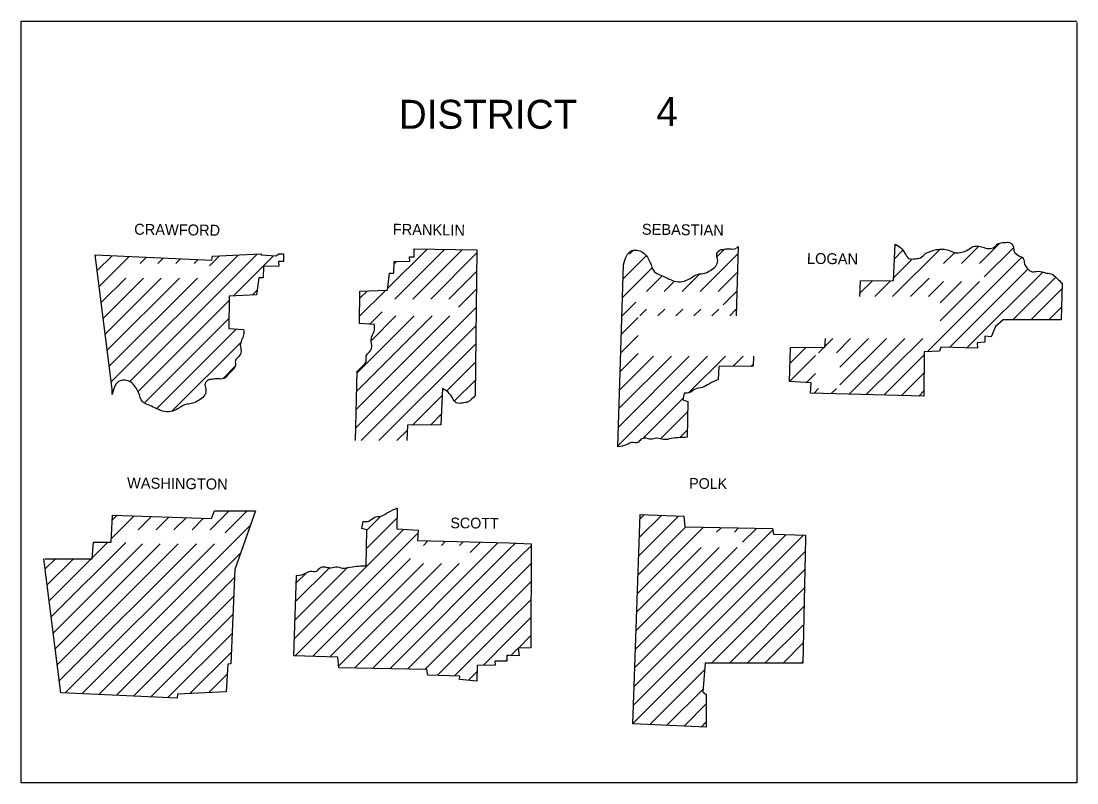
# Model space of a CAD drawing. Extents: x 1366406 to 1373462, y 376856 to 381998.
# Drawn here: x 1371308.6 to 1371724.3, y 380243.8 to 380543.8 of the extents above; entities that cross this region are included whole.
import ezdxf

# ---------------------------------------------------------------- set-up
doc = ezdxf.new("R2010")
doc.units = 0
doc.layers.add('R_Draft', color=7, linetype='Continuous')

msp = doc.modelspace()

# ---------------------------------------------------------------- linework, layer by layer
at = {"layer": 'R_Draft'}
msp.add_line((1371724.31, 380543.18), (1371724.31, 380243.78), dxfattribs=at)
for points in [[(1371308.61, 380243.78), (1371308.61, 380543.78), (1371724.31, 380543.78)], [(1371686.01, 380448.28), (1371694.01, 380456.28)], [(1371337.81, 380451.68), (1371383.71, 380449.58), (1371383.91, 380451.18), (1371402.91, 380452.08)], [(1371411.91, 380452.18), (1371411.91, 380449.08), (1371410.01, 380449.08), (1371410.11, 380447.28), (1371404.01, 380447.18), (1371403.91, 380442.68), (1371402.21, 380442.68), (1371401.31, 380435.98), (1371390.51, 380435.48), (1371390.41, 380422.78), (1371396.21, 380422.38)], [(1371403.11, 380452.08), (1371403.11, 380451.78), (1371409.01, 380451.28), (1371409.91, 380452.18), (1371411.91, 380452.18)], [(1371447.71, 380424.28), (1371441.91, 380424.68), (1371442.01, 380437.38), (1371452.81, 380437.88), (1371453.71, 380444.58), (1371455.41, 380444.58), (1371455.51, 380449.08), (1371461.61, 380449.18), (1371461.51, 380450.98), (1371463.41, 380450.98), (1371463.41, 380454.08)], [(1371452.91, 380438.48), (1371468.31, 380453.88)], [(1371455.71, 380434.28), (1371475.31, 380453.88)], [(1371462.81, 380434.28), (1371482.21, 380453.68)], [(1371463.41, 380454.08), (1371488.11, 380453.68)], [(1371469.91, 380434.28), (1371488.01, 380452.48)], [(1371488.11, 380453.68), (1371487.41, 380396.38)], [(1371548.21, 380451.98), (1371549.91, 380453.68)], [(1371576.01, 380437.28), (1371590.81, 380452.08)], [(1371582.61, 380450.98), (1371585.61, 380453.98)], [(1371590.91, 380455.08), (1371590.21, 380427.68)], [(1371638.81, 380435.28), (1371639.11, 380441.48), (1371652.11, 380441.58), (1371652.81, 380455.88)], [(1371651.71, 380435.28), (1371670.31, 380453.88)], [(1371652.51, 380450.18), (1371655.71, 380453.38)], [(1371671.81, 380448.28), (1371676.11, 380452.58)], [(1371678.91, 380448.28), (1371685.61, 380454.98)], [(1371687.81, 380443.08), (1371699.31, 380454.48)], [(1371344.41, 380396.78), (1371344.41, 380398.78), (1371337.81, 380451.68)], [(1371338.61, 380445.58), (1371344.41, 380451.38)], [(1371339.41, 380439.28), (1371351.11, 380451.08)], [(1371344.11, 380401.68), (1371394.11, 380451.58)], [(1371351.41, 380401.88), (1371401.61, 380451.98)], [(1371355.51, 380448.28), (1371357.91, 380450.68)], [(1371362.51, 380448.28), (1371364.61, 380450.38)], [(1371369.51, 380448.28), (1371371.41, 380450.18)], [(1371376.71, 380448.28), (1371378.21, 380449.78)], [(1371382.81, 380447.38), (1371386.61, 380451.18)], [(1371392.21, 380435.58), (1371408.01, 380451.38)], [(1371455.41, 380448.08), (1371456.41, 380449.08)], [(1371545.51, 380442.18), (1371554.71, 380451.28)], [(1371652.11, 380442.68), (1371659.31, 380449.88)], [(1371665.51, 380413.68), (1371702.51, 380450.68)], [(1371477.01, 380434.28), (1371488.01, 380445.28)], [(1371543.51, 380376.08), (1371545.81, 380447.78)], [(1371545.41, 380434.98), (1371557.11, 380446.68)], [(1371568.91, 380437.28), (1371575.91, 380444.28)], [(1371583.11, 380437.28), (1371590.61, 380444.78)], [(1371674.21, 380415.28), (1371705.01, 380446.08)], [(1371681.01, 380415.08), (1371710.91, 380444.88)], [(1371340.21, 380433.08), (1371349.81, 380442.58)], [(1371341.01, 380426.78), (1371356.81, 380442.58)], [(1371341.71, 380420.48), (1371363.81, 380442.58)], [(1371342.51, 380414.18), (1371371.01, 380442.58)], [(1371343.31, 380407.88), (1371378.01, 380442.58)], [(1371554.81, 380437.28), (1371560.91, 380443.38)], [(1371561.81, 380437.28), (1371565.81, 380441.28)], [(1371638.91, 380436.58), (1371643.81, 380441.48)], [(1371644.71, 380435.28), (1371650.91, 380441.48)], [(1371658.81, 380435.28), (1371666.11, 380442.58)], [(1371718.51, 380440.58), (1371718.11, 380426.18), (1371695.31, 380426.08), (1371692.31, 380423.48), (1371690.61, 380419.48), (1371688.11, 380419.68), (1371688.01, 380417.38), (1371685.11, 380417.08), (1371685.21, 380414.98), (1371670.71, 380415.38), (1371670.21, 380413.78), (1371664.21, 380413.58), (1371664.11, 380396.08)], [(1371665.91, 380435.28), (1371671.81, 380441.18)], [(1371670.51, 380425.78), (1371686.01, 380441.18)], [(1371670.51, 380432.78), (1371678.91, 380441.18)], [(1371699.11, 380426.08), (1371716.01, 380442.98)], [(1371399.61, 380435.88), (1371401.51, 380437.78)], [(1371441.91, 380427.58), (1371452.21, 380437.78)], [(1371441.91, 380434.58), (1371444.81, 380437.48)], [(1371480.81, 380431.08), (1371487.91, 380438.18)], [(1371585.01, 380432.08), (1371590.41, 380437.48)], [(1371706.21, 380426.08), (1371718.41, 380438.38)], [(1371354.71, 380397.98), (1371390.51, 380433.78)], [(1371545.21, 380427.68), (1371550.61, 380433.08)], [(1371440.31, 380383.48), (1371487.81, 380430.98)], [(1371440.51, 380390.78), (1371477.41, 380427.68)], [(1371440.71, 380397.98), (1371470.41, 380427.68)], [(1371440.91, 380405.28), (1371463.31, 380427.68)], [(1371445.91, 380424.48), (1371450.71, 380429.28)], [(1371446.51, 380417.98), (1371456.21, 380427.68)], [(1371552.21, 380427.68), (1371554.91, 380430.38)], [(1371559.31, 380427.68), (1371562.01, 380430.38)], [(1371566.41, 380427.68), (1371569.11, 380430.38)], [(1371573.51, 380427.68), (1371576.21, 380430.38)], [(1371580.61, 380427.68), (1371583.31, 380430.38)], [(1371587.61, 380427.68), (1371590.21, 380430.28)], [(1371713.31, 380426.08), (1371718.21, 380431.08)], [(1371357.21, 380393.48), (1371390.51, 380426.78)], [(1371442.51, 380378.58), (1371487.71, 380423.78)], [(1371544.91, 380420.38), (1371551.61, 380427.08)], [(1371362.01, 380391.28), (1371393.41, 380422.58)], [(1371544.71, 380413.08), (1371551.61, 380419.98)], [(1371664.11, 380396.08), (1371619.41, 380397.28), (1371619.71, 380401.38), (1371611.21, 380401.88), (1371611.61, 380415.28), (1371625.11, 380415.38), (1371625.31, 380418.78)], [(1371625.21, 380415.78), (1371628.21, 380418.78)], [(1371629.61, 380413.18), (1371635.21, 380418.78)], [(1371631.01, 380400.48), (1371649.41, 380418.78)], [(1371631.01, 380407.48), (1371642.31, 380418.78)], [(1371634.61, 380396.88), (1371656.51, 380418.78)], [(1371641.41, 380396.68), (1371663.61, 380418.78)], [(1371368.01, 380390.18), (1371395.11, 380417.18)], [(1371449.51, 380378.58), (1371487.61, 380416.68)], [(1371611.51, 380409.18), (1371617.71, 380415.38)], [(1371622.61, 380413.18), (1371624.81, 380415.38)], [(1371543.61, 380376.58), (1371578.81, 380411.78)], [(1371543.81, 380383.88), (1371571.71, 380411.78)], [(1371544.01, 380391.18), (1371564.71, 380411.78)], [(1371544.21, 380398.38), (1371557.61, 380411.78)], [(1371544.51, 380405.78), (1371551.61, 380412.88)], [(1371571.41, 380397.38), (1371585.91, 380411.78)], [(1371597.01, 380411.78), (1371596.81, 380407.88), (1371583.31, 380407.78), (1371583.11, 380402.58)], [(1371589.01, 380407.88), (1371592.91, 380411.78)], [(1371611.21, 380401.88), (1371621.41, 380412.08)], [(1371648.41, 380396.58), (1371664.31, 380412.48)], [(1371388.11, 380403.08), (1371393.01, 380408.08)], [(1371476.31, 380398.28), (1371487.51, 380409.48)], [(1371596.01, 380407.88), (1371596.81, 380408.58)], [(1371440.21, 380378.58), (1371440.91, 380405.88)], [(1371479.31, 380394.28), (1371487.51, 380402.38)], [(1371618.01, 380401.58), (1371621.41, 380404.98)], [(1371655.21, 380396.28), (1371664.31, 380405.38)], [(1371474.51, 380399.08), (1371473.81, 380384.78), (1371460.81, 380384.68), (1371460.51, 380378.58)], [(1371620.81, 380397.28), (1371622.61, 380399.08)], [(1371627.61, 380397.08), (1371629.71, 380399.08)], [(1371662.11, 380396.08), (1371664.21, 380398.28)], [(1371462.71, 380384.68), (1371474.51, 380396.48)], [(1371553.41, 380379.38), (1371569.21, 380395.18)], [(1371569.71, 380397.28), (1371569.11, 380394.58), (1371571.11, 380393.98), (1371570.81, 380379.88)], [(1371560.41, 380379.28), (1371571.11, 380389.98)], [(1371469.91, 380384.78), (1371474.01, 380388.98)], [(1371456.61, 380378.58), (1371460.71, 380382.68)], [(1371568.11, 380379.88), (1371570.91, 380382.68)], [(1371317.91, 380332.08), (1371336.61, 380331.98), (1371337.11, 380338.58), (1371344.01, 380338.58), (1371344.61, 380349.28), (1371383.61, 380347.88), (1371384.81, 380350.88), (1371400.91, 380350.98), (1371392.81, 380327.78), (1371391.21, 380290.68), (1371390.01, 380290.58), (1371389.41, 380279.68)], [(1371344.11, 380339.88), (1371353.11, 380348.98)], [(1371344.51, 380347.28), (1371346.41, 380349.18)], [(1371354.71, 380343.38), (1371360.01, 380348.68)], [(1371361.81, 380343.38), (1371366.81, 380348.48)], [(1371368.81, 380343.38), (1371373.71, 380348.28)], [(1371383.01, 380343.38), (1371390.51, 380350.88)], [(1371388.91, 380342.28), (1371397.61, 380350.88)], [(1371444.61, 380343.18), (1371450.21, 380348.78)], [(1371456.71, 380351.98), (1371456.51, 380343.78), (1371465.01, 380343.28), (1371464.71, 380339.18), (1371500.81, 380338.28)], [(1371549.51, 380267.08), (1371552.31, 380349.48)], [(1371551.81, 380333.18), (1371567.51, 380348.88)], [(1371552.01, 380340.38), (1371560.71, 380349.08)], [(1371552.21, 380349.48), (1371569.51, 380348.88), (1371569.91, 380344.68), (1371604.51, 380343.98), (1371604.91, 380341.78), (1371617.51, 380341.38), (1371617.41, 380339.48)], [(1371552.21, 380347.68), (1371553.91, 380349.38)], [(1371332.61, 380278.98), (1371398.81, 380345.08)], [(1371375.91, 380343.38), (1371380.41, 380347.98)], [(1371444.41, 380329.28), (1371444.71, 380343.38), (1371442.71, 380343.98), (1371443.31, 380346.68)], [(1371444.61, 380336.08), (1371456.61, 380348.08)], [(1371551.31, 380318.38), (1371577.31, 380344.48)], [(1371551.51, 380325.78), (1371570.31, 380344.58)], [(1371582.41, 380342.48), (1371584.21, 380344.28)], [(1371589.51, 380342.48), (1371591.11, 380344.18)], [(1371592.61, 380338.58), (1371598.11, 380343.98)], [(1371416.21, 380300.68), (1371459.21, 380343.58)], [(1371416.51, 380293.88), (1371464.81, 380342.18)], [(1371617.51, 380340.08), (1371616.41, 380290.88), (1371577.91, 380290.98), (1371577.01, 380279.58), (1371578.41, 380278.58), (1371578.31, 380265.78), (1371549.51, 380267.08)], [(1371549.81, 380274.48), (1371616.71, 380341.38)], [(1371550.11, 380281.88), (1371609.81, 380341.58)], [(1371550.31, 380289.18), (1371604.61, 380343.48)], [(1371320.51, 380309.18), (1371349.81, 380338.48)], [(1371321.31, 380302.88), (1371356.41, 380337.98)], [(1371322.11, 380296.68), (1371363.41, 380337.98)], [(1371322.91, 380290.38), (1371370.51, 380337.98)], [(1371323.71, 380284.08), (1371377.61, 380337.98)], [(1371325.91, 380279.28), (1371384.71, 380337.98)], [(1371336.71, 380332.48), (1371342.81, 380338.58)], [(1371446.91, 380288.88), (1371496.31, 380338.28)], [(1371453.81, 380288.68), (1371500.81, 380335.78)], [(1371467.01, 380337.28), (1371468.81, 380339.08)], [(1371474.11, 380337.28), (1371475.61, 380338.88)], [(1371481.21, 380337.28), (1371482.61, 380338.68)], [(1371485.41, 380334.48), (1371489.41, 380338.48)], [(1371500.81, 380338.28), (1371509.41, 380337.98)], [(1371500.81, 380335.78), (1371503.21, 380338.18)], [(1371509.41, 380337.98), (1371509.31, 380296.98), (1371504.31, 380296.88), (1371504.71, 380293.88), (1371500.81, 380293.98)], [(1371500.81, 380328.68), (1371509.41, 380337.18)], [(1371550.51, 380296.48), (1371590.61, 380336.48)], [(1371550.81, 380303.78), (1371583.51, 380336.48)], [(1371551.01, 380311.18), (1371576.41, 380336.48)], [(1371324.21, 380279.28), (1371317.61, 380332.08)], [(1371318.11, 380328.08), (1371322.21, 380332.08)], [(1371318.91, 380321.78), (1371329.21, 380332.08)], [(1371319.71, 380315.48), (1371336.21, 380332.08)], [(1371339.41, 380278.68), (1371395.01, 380334.28)], [(1371423.41, 380293.68), (1371461.91, 380332.18)], [(1371549.61, 380267.28), (1371617.41, 380335.08)], [(1371416.51, 380307.98), (1371437.21, 380328.68)], [(1371416.81, 380315.38), (1371430.01, 380328.48)], [(1371430.21, 380293.38), (1371467.01, 380330.18)], [(1371433.71, 380289.88), (1371474.11, 380330.18)], [(1371440.01, 380289.08), (1371481.11, 380330.18)], [(1371460.71, 380288.58), (1371500.81, 380328.68)], [(1371500.81, 380321.58), (1371509.41, 380330.18)], [(1371580.41, 380290.98), (1371617.21, 380327.88)], [(1371346.11, 380278.28), (1371392.71, 380324.78)], [(1371416.01, 380293.88), (1371417.11, 380325.48)], [(1371417.11, 380322.68), (1371420.71, 380326.28)], [(1371467.61, 380288.38), (1371500.81, 380321.58)], [(1371500.81, 380314.48), (1371509.41, 380323.08)], [(1371587.51, 380290.98), (1371617.01, 380320.58)], [(1371352.91, 380277.98), (1371392.31, 380317.38)], [(1371500.81, 380307.48), (1371509.31, 380315.88)], [(1371472.51, 380286.18), (1371500.81, 380314.48)], [(1371594.51, 380290.98), (1371616.91, 380313.38)], [(1371359.71, 380277.68), (1371392.01, 380310.08)], [(1371479.21, 380285.88), (1371500.81, 380307.48)], [(1371500.81, 380300.38), (1371509.31, 380308.88)], [(1371366.41, 380277.38), (1371391.71, 380302.58)], [(1371601.51, 380290.88), (1371616.71, 380306.08)], [(1371490.61, 380290.08), (1371500.81, 380300.38)], [(1371504.41, 380296.88), (1371509.31, 380301.78)], [(1371608.61, 380290.88), (1371616.51, 380298.88)], [(1371375.11, 380278.98), (1371391.31, 380295.18)], [(1371501.41, 380293.98), (1371504.31, 380296.78)], [(1371481.21, 380284.48), (1371481.31, 380285.78), (1371468.71, 380286.18), (1371468.31, 380288.38), (1371433.71, 380289.08), (1371433.31, 380293.28), (1371416.01, 380293.88)], [(1371500.81, 380293.98), (1371499.91, 380293.98), (1371499.81, 380291.78), (1371495.11, 380291.78), (1371495.21, 380290.18), (1371488.21, 380289.98), (1371488.11, 380283.88), (1371481.31, 380284.48)], [(1371499.31, 380291.78), (1371499.81, 380292.28)], [(1371615.71, 380290.88), (1371616.41, 380291.58)], [(1371382.61, 380279.48), (1371389.81, 380286.58)], [(1371484.71, 380284.28), (1371488.21, 380287.68)], [(1371556.11, 380266.78), (1371577.71, 380288.28)], [(1371389.41, 380279.68), (1371370.21, 380278.78), (1371370.01, 380277.18), (1371324.51, 380279.28)], [(1371562.91, 380266.48), (1371577.11, 380280.68)], [(1371569.71, 380266.18), (1371578.41, 380274.88)], [(1371576.51, 380265.88), (1371578.41, 380267.78)], [(1371724.31, 380243.78), (1371308.61, 380243.78)]]:
    msp.add_lwpolyline(points, dxfattribs=at)
for points in [[(1371664.81, 380452.38), (1371669.01, 380453.78), (1371671.41, 380453.98), (1371673.81, 380453.58), (1371676.31, 380452.58), (1371679.01, 380452.78), (1371681.01, 380453.48), (1371683.01, 380454.78), (1371685.21, 380455.18), (1371687.31, 380454.78), (1371689.51, 380454.18), (1371691.91, 380454.88), (1371693.31, 380456.18), (1371695.71, 380456.58), (1371697.81, 380456.58), (1371699.31, 380454.88), (1371699.61, 380453.08), (1371701.51, 380451.38), (1371703.21, 380450.28), (1371703.71, 380448.18), (1371704.61, 380446.68), (1371705.51, 380445.68), (1371706.81, 380445.08), (1371709.01, 380445.28), (1371712.41, 380444.58), (1371714.61, 380444.08), (1371716.61, 380442.38), (1371718.51, 380440.58)], [(1371545.81, 380447.78), (1371549.11, 380453.38), (1371551.01, 380453.58), (1371553.31, 380452.78), (1371555.21, 380450.78), (1371556.31, 380448.78), (1371558.01, 380445.08), (1371560.11, 380443.88), (1371562.81, 380442.68), (1371565.81, 380441.38), (1371569.01, 380441.18), (1371572.01, 380442.48), (1371575.31, 380444.08), (1371577.71, 380444.48), (1371580.01, 380445.58), (1371582.11, 380447.28), (1371582.91, 380449.48), (1371582.51, 380451.78), (1371583.31, 380453.28), (1371585.41, 380453.98), (1371587.51, 380454.08), (1371590.01, 380454.28), (1371591.01, 380455.18)], [(1371652.81, 380455.88), (1371655.01, 380454.48), (1371656.71, 380452.18), (1371658.21, 380450.28), (1371660.71, 380450.18), (1371662.71, 380450.58), (1371664.81, 380452.38)], [(1371440.71, 380405.68), (1371441.41, 380406.28), (1371443.01, 380407.88), (1371444.51, 380409.98), (1371444.51, 380411.98), (1371445.81, 380413.58), (1371446.71, 380415.58), (1371446.41, 380418.08), (1371446.91, 380419.98), (1371447.71, 380422.18), (1371447.71, 380424.28)], [(1371396.21, 380422.38), (1371396.21, 380420.28), (1371395.41, 380418.08), (1371394.91, 380416.18), (1371395.21, 380413.68), (1371394.31, 380411.68), (1371393.01, 380410.08), (1371393.01, 380408.08), (1371391.51, 380405.98), (1371389.91, 380404.38), (1371388.51, 380403.08), (1371386.01, 380402.88), (1371383.91, 380402.78), (1371381.81, 380402.08), (1371381.01, 380400.58), (1371381.41, 380398.28), (1371380.61, 380396.08), (1371378.51, 380394.38), (1371376.21, 380393.28), (1371373.81, 380392.88), (1371370.51, 380391.28), (1371367.51, 380389.98), (1371364.31, 380390.18), (1371361.31, 380391.48), (1371358.61, 380392.68), (1371356.51, 380393.88), (1371354.81, 380397.58), (1371353.71, 380399.58), (1371351.81, 380401.58), (1371349.51, 380402.38), (1371347.61, 380402.18), (1371344.41, 380396.78)], [(1371583.11, 380402.58), (1371579.61, 380400.98), (1371576.81, 380399.48), (1371574.01, 380398.88), (1371571.91, 380397.48), (1371569.71, 380397.28)], [(1371487.41, 380396.38), (1371484.41, 380393.78), (1371482.41, 380393.38), (1371479.91, 380393.48), (1371478.41, 380395.38), (1371476.71, 380397.68), (1371474.51, 380399.08)], [(1371570.81, 380379.88), (1371567.91, 380379.78), (1371564.61, 380379.38), (1371561.61, 380378.98), (1371558.91, 380379.48), (1371556.41, 380379.08), (1371554.71, 380379.48), (1371552.61, 380378.98), (1371551.41, 380377.78), (1371548.91, 380377.78), (1371547.11, 380376.98), (1371543.51, 380376.08)], [(1371443.31, 380346.68), (1371445.51, 380346.88), (1371447.61, 380348.28), (1371450.41, 380348.88), (1371453.21, 380350.38), (1371456.71, 380351.98)], [(1371417.11, 380325.48), (1371420.71, 380326.38), (1371422.51, 380327.18), (1371425.01, 380327.18), (1371426.21, 380328.38), (1371428.31, 380328.88), (1371430.01, 380328.48), (1371432.51, 380328.88), (1371435.21, 380328.38), (1371438.21, 380328.78), (1371441.51, 380329.18), (1371444.41, 380329.28)]]:
    msp.add_spline(points, degree=3, dxfattribs=at)

# ---------------------------------------------------------------- texts
for s, p in [('DISTRICT', (1371457.31, 380501.38)), ('4', (1371558.71, 380502.48))]:
    msp.add_text(s, height=11.4, dxfattribs=at).set_placement(p)
for s, height, rotation, p in [('CRAWFORD', 4.3, 359.2771, (1371353.11, 380459.68)), ('FRANKLIN', 4.301, 359.1815, (1371454.91, 380459.68)), ('SEBASTIAN', 4.3, 359.2816, (1371553.01, 380459.68)), ('LOGAN', 4.301, 359.3969, (1371618.01, 380448.18)), ('WASHINGTON', 4.3, 359.232, (1371350.31, 380359.78)), ('POLK', 4.199, 359.2152, (1371571.61, 380359.68)), ('SCOTT', 4.201, 359.4063, (1371477.61, 380344.08))]:
    msp.add_text(s, height=height, rotation=rotation, dxfattribs=at).set_placement(p)

doc.saveas('drawing.dxf')
